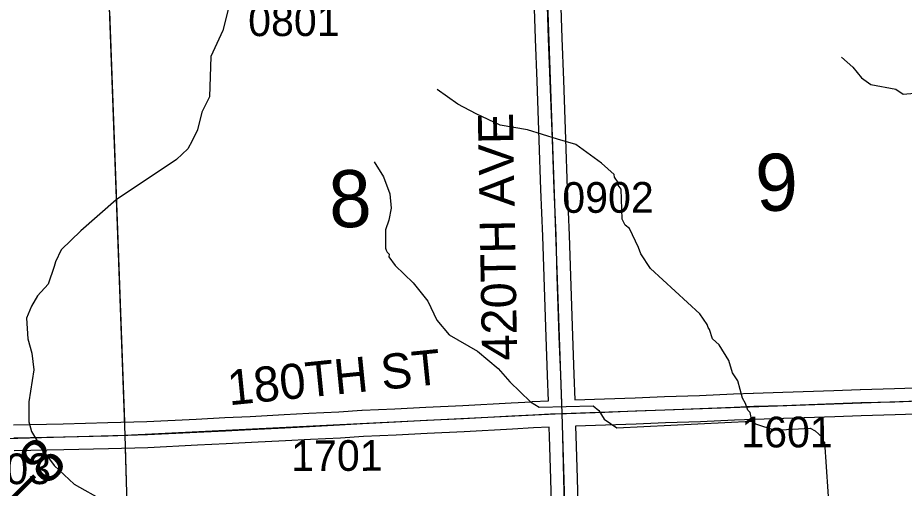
# Model space of a CAD drawing. Extents: x 128.7 to 185.5, y -21.4 to 12.6.
# Drawn here: x 164.812 to 166.831, y -2.757 to -1.685 of the extents above; entities that cross this region are included whole.
import ezdxf

# ---------------------------------------------------------------- set-up
doc = ezdxf.new("R2010")
doc.units = 0
for name, color, linetype in [('tdCoHydroRiver', 7, 'Continuous'), ('tdCoSecRdNmbr', 7, 'Continuous'), ('tdCoSecRdTxt', 7, 'Continuous'), ('tdCoSecRteBand', 7, 'Continuous'), ('tdCoSecRteCL', 7, 'Continuous'), ('tdCoSectLine', 7, 'Continuous'), ('tdCoSectLinePart', 7, 'Continuous'), ('tdCoSectNmbr', 7, 'Continuous'), ('tdCoSurfGravel', 7, 'Continuous'), ('tdStHwyPriRefPost1', 7, 'Continuous')]:
    doc.layers.add(name, color=color, linetype=linetype)

msp = doc.modelspace()

# ---------------------------------------------------------------- linework, layer by layer
at = {"layer": 'tdCoHydroRiver'}
for points in [[(165.2912, -1.6661), (165.2788, -1.7139), (165.2511, -1.7734), (165.2482, -1.865), (165.2306, -1.9004), (165.221, -1.9402), (165.2093, -1.9659), (165.199, -1.9836), (165.1731, -2.0083), (165.036, -2.1002), (164.955, -2.1711), (164.9109, -2.2138), (164.8977, -2.2412), (164.8949, -2.2523), (164.8807, -2.2923), (164.8564, -2.3185), (164.8431, -2.3426), (164.8315, -2.3699), (164.8348, -2.4171), (164.8439, -2.4499), (164.8485, -2.4876), (164.837, -2.5607), (164.8372, -2.6064), (164.8427, -2.6283), (164.868, -2.67), (164.8945, -2.7053), (164.9403, -2.7478), (165.0081, -2.7863)], [(166.6874, -1.7748), (166.7135, -1.7975), (166.7334, -1.822), (166.7545, -1.837), (166.8117, -1.8475), (166.8279, -1.8595), (166.9223, -1.8512)], [(166.4833, -2.6048), (166.4794, -2.5844), (166.4745, -2.5798), (166.4692, -2.5643), (166.4624, -2.5519), (166.4515, -2.5128), (166.4398, -2.4943), (166.4308, -2.4663), (166.409, -2.4308), (166.3942, -2.4171), (166.3871, -2.3953), (166.3838, -2.3907), (166.382, -2.3844), (166.3653, -2.3598), (166.2525, -2.2567), (166.2307, -2.2228), (166.2254, -2.2088), (166.2049, -2.1654), (166.1951, -2.1578), (166.1883, -2.1439), (166.1857, -2.0761), (166.1791, -2.0669), (166.1789, -2.0606), (166.1705, -2.0483), (166.1703, -2.042), (166.1409, -2.0162), (166.0825, -1.9742), (166.041, -1.9616), (165.9723, -1.9405), (165.9104, -1.9302), (165.8557, -1.9038), (165.8139, -1.8817), (165.7669, -1.8487)], [(165.6231, -2.0135), (165.6449, -2.0474), (165.659, -2.0864), (165.6618, -2.1194), (165.6565, -2.1464), (165.6494, -2.1688), (165.6494, -2.2099), (165.6511, -2.2145), (165.6529, -2.2192), (165.6578, -2.2237), (165.6565, -2.2301), (165.6714, -2.2501), (165.7123, -2.2896), (165.7455, -2.3309), (165.766, -2.3744), (165.7941, -2.408), (165.8586, -2.4451), (165.9059, -2.4844), (165.9323, -2.5149), (165.9798, -2.5605), (165.9992, -2.5724), (166.1222, -2.5694), (166.1352, -2.5799), (166.147, -2.6), (166.1761, -2.6194), (166.4833, -2.6048), (166.4915, -2.6108), (166.5362, -2.6249), (166.6165, -2.6203), (166.6278, -2.6262), (166.6441, -2.6414), (166.6428, -2.6477), (166.6493, -2.6522), (166.6603, -2.8207)]]:
    msp.add_lwpolyline(points, dxfattribs=at)
at = {"layer": 'tdCoSecRteBand'}
for points in [[(166.0469, -1.6144), (166.0506, -1.7314), (166.0546, -1.8274), (166.0546, -1.8275), (166.0546, -1.8276), (166.0595, -1.9617), (166.0595, -1.9618), (166.0595, -1.9618), (166.0632, -2.0744), (166.0676, -2.1803), (166.0676, -2.1805), (166.0676, -2.1807), (166.0703, -2.2741), (166.075, -2.4103), (166.0782, -2.4978), (166.0804, -2.556)], [(164.8019, -2.6126), (164.915, -2.6103), (165.0167, -2.6078), (165.1057, -2.605), (165.2183, -2.5997), (165.2832, -2.5964), (165.2832, -2.5964), (165.2832, -2.5964), (165.3413, -2.5936), (165.4182, -2.5897), (165.4748, -2.5865), (165.4748, -2.5865), (165.4749, -2.5864), (165.5432, -2.583), (165.5954, -2.5798), (165.5956, -2.5798), (165.5958, -2.5798), (165.6706, -2.5763), (165.7408, -2.5726), (165.7408, -2.5726), (165.7409, -2.5726), (165.8252, -2.5686), (165.9354, -2.5626), (165.9354, -2.5626), (165.9354, -2.5626), (165.9828, -2.5601), (165.9829, -2.56), (165.983, -2.56), (166.0202, -2.5583), (166.0202, -2.5583), (166.0205, -2.5583), (166.0183, -2.5001), (166.0183, -2.5001), (166.0183, -2.5), (166.0151, -2.4125), (166.0151, -2.4125), (166.0151, -2.4124), (166.0104, -2.2761), (166.0104, -2.276), (166.0104, -2.2759), (166.0077, -2.1826), (166.0032, -2.0768), (166.0032, -2.0766), (166.0032, -2.0765), (165.9995, -1.9639), (165.9946, -1.8298), (165.9907, -1.7337), (165.9907, -1.7336), (165.9906, -1.7335), (165.987, -1.6177)], [(166.0804, -2.556), (166.148, -2.5537), (166.2175, -2.5511), (166.2844, -2.5484), (166.2846, -2.5484), (166.2847, -2.5484), (166.3642, -2.5459), (166.4416, -2.5426), (166.4869, -2.5404), (166.4872, -2.5404), (166.4875, -2.5404), (166.5541, -2.5386), (166.6705, -2.5344), (166.7304, -2.532), (166.7307, -2.532), (166.731, -2.532), (166.8084, -2.5303), (166.9018, -2.5269)], [(166.904, -2.5869), (166.8103, -2.5903), (166.8101, -2.5903), (166.8099, -2.5903), (166.7326, -2.592), (166.6729, -2.5944), (166.6728, -2.5944), (166.6727, -2.5944), (166.5561, -2.5986), (166.556, -2.5986), (166.5559, -2.5986), (166.4894, -2.6004), (166.4443, -2.6025), (166.4443, -2.6025), (166.4442, -2.6025), (166.3666, -2.6058), (166.3664, -2.6058), (166.3663, -2.6058), (166.2867, -2.6084), (166.2199, -2.611), (166.2199, -2.611), (166.2198, -2.611), (166.1502, -2.6137), (166.1502, -2.6137), (166.1501, -2.6137), (166.0821, -2.616), (166.0827, -2.638), (166.0854, -2.7346), (166.0879, -2.8216)], [(166.0279, -2.8233), (166.0254, -2.7363), (166.0254, -2.7363), (166.0254, -2.7363), (166.0227, -2.6396), (166.0227, -2.6396), (166.0227, -2.6396), (166.0221, -2.6183), (165.9859, -2.62), (165.9386, -2.6225), (165.8284, -2.6285), (165.8283, -2.6285), (165.8281, -2.6285), (165.7438, -2.6325), (165.6737, -2.6362), (165.6736, -2.6362), (165.6735, -2.6362), (165.5988, -2.6397), (165.5466, -2.6429), (165.5465, -2.6429), (165.5464, -2.6429), (165.4781, -2.6464), (165.4215, -2.6496), (165.4214, -2.6496), (165.4213, -2.6496), (165.3443, -2.6535), (165.3443, -2.6535), (165.3442, -2.6535), (165.2862, -2.6563), (165.2213, -2.6596), (165.2213, -2.6596), (165.2212, -2.6596), (165.1083, -2.665), (165.1081, -2.665), (165.1078, -2.665), (165.0185, -2.6678), (165.0184, -2.6678), (165.0183, -2.6678), (164.9164, -2.6702), (164.9164, -2.6702), (164.9163, -2.6702), (164.8032, -2.6725)]]:
    msp.add_lwpolyline(points, dxfattribs=at)
at = {"layer": 'tdCoSecRteCL'}
for points in [[(166.0513, -2.5871), (166.0507, -2.5641), (166.0483, -2.4989), (166.045, -2.4114), (166.0404, -2.275), (166.0376, -2.1816), (166.0332, -2.0755), (166.0295, -1.9628), (166.0246, -1.8287), (166.0206, -1.7325), (166.016, -1.5858)], [(166.0513, -2.5871), (166.0618, -2.5867), (166.1491, -2.5837), (166.2187, -2.581), (166.2856, -2.5784), (166.3653, -2.5759), (166.4429, -2.5725), (166.4883, -2.5704), (166.555, -2.5686), (166.6717, -2.5644), (166.7316, -2.562), (166.8092, -2.5603), (166.9029, -2.5569), (166.9676, -2.5544), (167.022, -2.5527), (167.0548, -2.5517)], [(164.8025, -2.6426), (164.9157, -2.6402), (165.0176, -2.6378), (165.1069, -2.635), (165.2198, -2.6296), (165.2847, -2.6264), (165.3428, -2.6236), (165.4198, -2.6196), (165.4765, -2.6164), (165.5448, -2.6129), (165.5972, -2.6097), (165.6721, -2.6062), (165.7423, -2.6025), (165.8267, -2.5985), (165.937, -2.5925), (165.9844, -2.59), (166.0249, -2.5881), (166.0513, -2.5871)], [(166.0776, -3.5023), (166.0796, -3.4969), (166.0796, -3.4868), (166.0774, -3.417), (166.0749, -3.3488), (166.0704, -3.222), (166.0704, -3.2207), (166.066, -3.0948), (166.0628, -2.9862), (166.0579, -2.8225), (166.0554, -2.7354), (166.0527, -2.6388), (166.0513, -2.5871)]]:
    msp.add_lwpolyline(points, dxfattribs=at)
at = {"layer": 'tdCoSectLine'}
for points in [[(166.0156, -1.5858), (166.0509, -2.5871)], [(165.0195, -1.6408), (165.0559, -2.6366)], [(166.0509, -2.5871), (167.0544, -2.5517)], [(165.0559, -2.6366), (166.0509, -2.5871)], [(166.0509, -2.5871), (166.0806, -3.577)], [(164.0518, -2.6646), (165.0559, -2.6366)], [(165.0559, -2.6366), (165.0844, -3.6342)]]:
    msp.add_lwpolyline(points, dxfattribs=at)
at = {"layer": 'tdCoSectLinePart'}
for points in [[(165.0206, -1.6708), (165.0548, -2.6064)], [(165.0567, -2.6664), (165.069, -3.0966)]]:
    msp.add_lwpolyline(points, dxfattribs=at)
at = {"layer": 'tdCoSurfGravel'}
for points in [[(166.0704, -3.2207), (166.066, -3.0948), (166.0628, -2.9862), (166.0579, -2.8225), (166.0554, -2.7354), (166.0527, -2.6388), (166.0513, -2.5871), (166.0507, -2.5641), (166.0483, -2.4989), (166.045, -2.4114), (166.0404, -2.275), (166.0376, -2.1816), (166.0332, -2.0755), (166.0295, -1.9628), (166.0246, -1.8287), (166.0206, -1.7325), (166.016, -1.5858)], [(164.8025, -2.6426), (164.9157, -2.6402), (165.0176, -2.6378), (165.1069, -2.635), (165.2198, -2.6296), (165.2847, -2.6264), (165.3428, -2.6236), (165.4198, -2.6196), (165.4765, -2.6164), (165.5448, -2.6129), (165.5972, -2.6097), (165.6721, -2.6062), (165.7423, -2.6025), (165.8267, -2.5985), (165.937, -2.5925), (165.9844, -2.59), (166.0249, -2.5881), (166.0513, -2.5871), (166.0618, -2.5867), (166.1491, -2.5837), (166.2187, -2.581), (166.2856, -2.5784), (166.3653, -2.5759), (166.4429, -2.5725), (166.4883, -2.5704), (166.555, -2.5686), (166.6717, -2.5644), (166.7316, -2.562), (166.8092, -2.5603), (166.9029, -2.5569)]]:
    msp.add_lwpolyline(points, dxfattribs=at)

# ---------------------------------------------------------------- texts
at = {"layer": 'tdCoSecRdNmbr'}
for s, rotation, p in [('0801', 0.1247, (165.3365, -1.727)), ('0902', 0.1252, (166.052, -2.1298)), ('1601', 0.1255, (166.4596, -2.6645)), ('1701', 0.1247, (165.4345, -2.7181)), ('1803', 0.1241, (164.6794, -2.7484))]:
    msp.add_text(s, height=0.07, rotation=rotation, dxfattribs=at).set_placement(p)
at = {"layer": 'tdCoSecRdTxt'}
for s, rotation, p in [('420TH AVE', 91, (165.9493, -2.4658)), ('180TH ST', 5.7676, (165.2933, -2.5685))]:
    msp.add_text(s, height=0.08, rotation=rotation, dxfattribs=at).set_placement(p)
at = {"layer": 'tdCoSectNmbr'}
for s, rotation, p in [('9', 2.4138, (166.4944, -2.1269)), ('8', 2.4131, (165.5228, -2.1644))]:
    msp.add_text(s, height=0.13, rotation=rotation, dxfattribs=at).set_placement(p)
at = {"layer": 'tdStHwyPriRefPost1'}
msp.add_text('‒‒8', height=0.1, rotation=45, dxfattribs=at).set_placement((164.7711, -2.8606))

doc.saveas('drawing.dxf')
